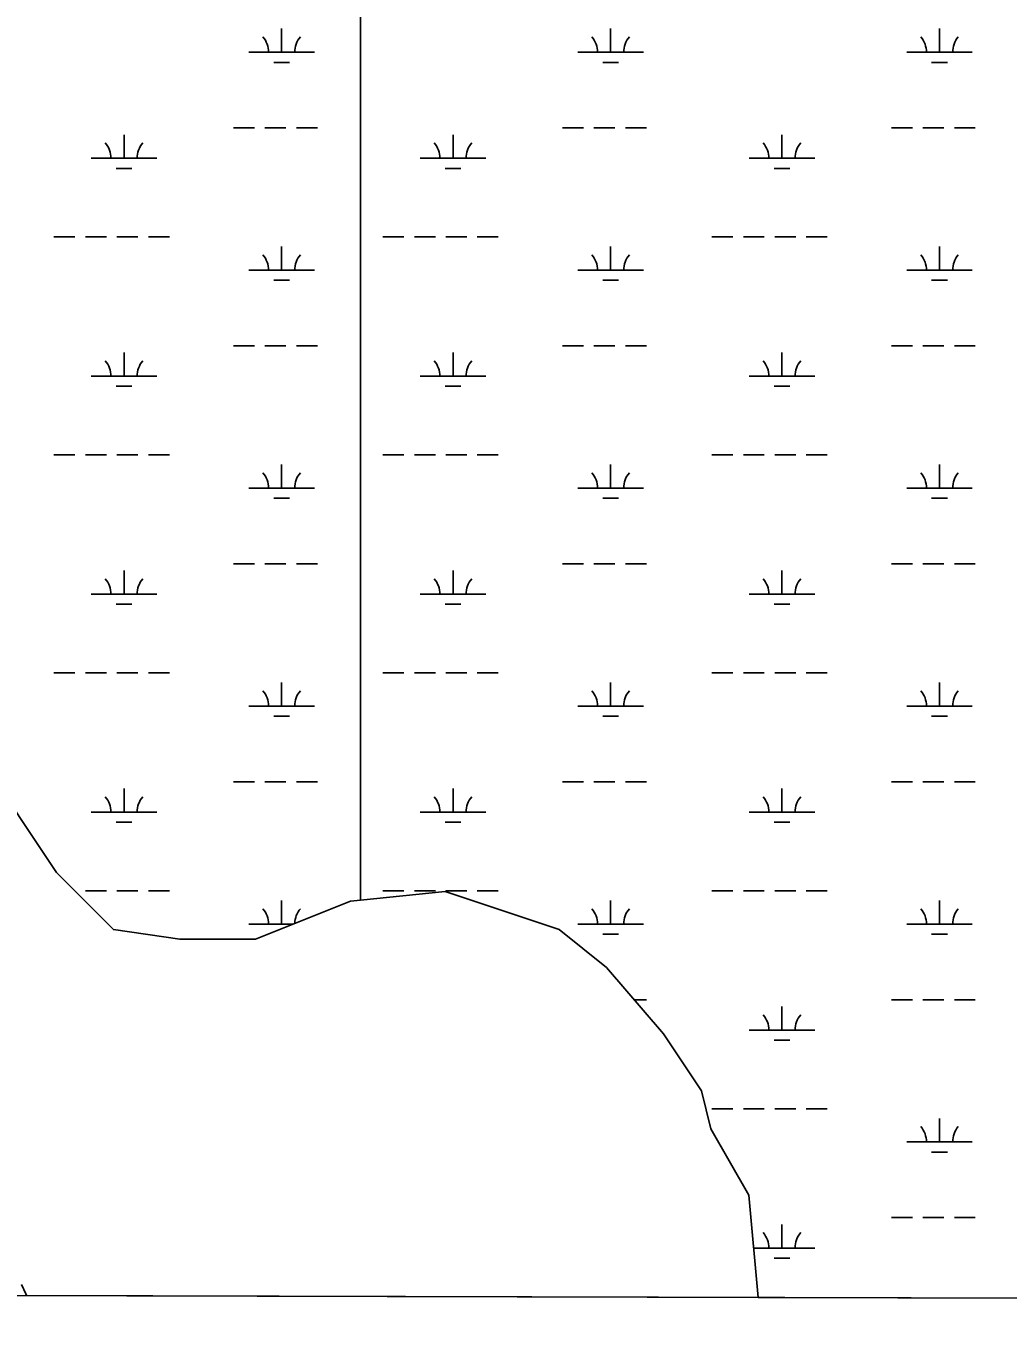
# Model space of a CAD drawing. Extents: x 3161564 to 3199464, y 849354 to 874788.
# Drawn here: x 3183531 to 3185029, y 854733 to 856709 of the extents above; entities that cross this region are included whole.
import ezdxf

# ---------------------------------------------------------------- set-up
doc = ezdxf.new("R2010")
doc.units = 0
for name, color, linetype in [('V-GRID-FRAM', 7, 'Continuous'), ('V-SITE-VEGE', 7, 'Continuous'), ('V-WETL-SWMP', 7, 'Continuous')]:
    doc.layers.add(name, color=color, linetype=linetype)

msp = doc.modelspace()

# ---------------------------------------------------------------- linework, layer by layer
at = {"layer": 'V-GRID-FRAM'}
msp.add_lwpolyline([(3165819.2, 873007.6), (3197186.7, 872920.9), (3197144.3, 854733.3), (3165761, 854820), (3165819.2, 873007.6)], dxfattribs=at)
at = {"layer": 'V-SITE-VEGE'}
for p, q in [((3183524.1, 854787.5), (3183530.7, 854773.2)), ((3183530.7, 854773.2), (3183531.5, 854770.9)), ((3183531.5, 854770.9), (3185243.7, 854766.2))]:
    msp.add_line(p, q, dxfattribs=at)
at = {"layer": 'V-WETL-SWMP'}
for p, q in [((3184041.2, 857125.3), (3184041.2, 855374.5)), ((3183920.8, 856668.5), (3183920.8, 856704.5)), ((3184422.7, 856668.5), (3184422.7, 856704.5)), ((3184924.6, 856668.5), (3184924.6, 856704.5)), ((3183870.8, 856668.5), (3183970.8, 856668.5)), ((3184372.7, 856668.5), (3184472.7, 856668.5)), ((3184874.6, 856668.5), (3184974.6, 856668.5)), ((3183908.8, 856653.1), (3183932.8, 856653.1)), ((3184410.7, 856653.1), (3184434.7, 856653.1)), ((3184912.6, 856653.1), (3184936.6, 856653.1)), ((3183847.4, 856553.1), (3183879.4, 856553.1)), ((3183895.4, 856553.1), (3183927.4, 856553.1)), ((3183943.4, 856553.1), (3183975.4, 856553.1)), ((3184349.3, 856553.1), (3184381.3, 856553.1)), ((3184397.3, 856553.1), (3184429.3, 856553.1)), ((3184445.3, 856553.1), (3184477.3, 856553.1)), ((3184851.2, 856553.1), (3184883.2, 856553.1)), ((3184899.2, 856553.1), (3184931.2, 856553.1)), ((3184947.2, 856553.1), (3184979.2, 856553.1)), ((3183680.4, 856506.7), (3183680.4, 856542.7)), ((3184182.3, 856506.7), (3184182.3, 856542.7)), ((3184684.2, 856506.7), (3184684.2, 856542.7)), ((3183630.4, 856506.7), (3183730.4, 856506.7)), ((3183668.4, 856491.2), (3183692.4, 856491.2)), ((3184132.3, 856506.7), (3184232.3, 856506.7)), ((3184170.3, 856491.2), (3184194.3, 856491.2)), ((3184634.2, 856506.7), (3184734.2, 856506.7)), ((3184672.2, 856491.2), (3184696.2, 856491.2)), ((3183573.5, 856386.6), (3183605.5, 856386.6)), ((3183621.5, 856386.6), (3183653.5, 856386.6)), ((3183669.5, 856386.6), (3183701.5, 856386.6)), ((3183717.5, 856386.6), (3183749.5, 856386.6)), ((3183920.8, 856335.9), (3183920.8, 856371.9)), ((3184075.4, 856386.6), (3184107.4, 856386.6)), ((3184123.4, 856386.6), (3184155.4, 856386.6)), ((3184171.4, 856386.6), (3184203.4, 856386.6)), ((3184219.4, 856386.6), (3184251.4, 856386.6)), ((3184422.7, 856335.9), (3184422.7, 856371.9)), ((3184577.3, 856386.6), (3184609.3, 856386.6)), ((3184625.3, 856386.6), (3184657.3, 856386.6)), ((3184673.3, 856386.6), (3184705.3, 856386.6)), ((3184721.3, 856386.6), (3184753.3, 856386.6)), ((3184924.6, 856335.9), (3184924.6, 856371.9)), ((3183870.8, 856335.9), (3183970.8, 856335.9)), ((3184372.7, 856335.9), (3184472.7, 856335.9)), ((3184874.6, 856335.9), (3184974.6, 856335.9)), ((3183908.8, 856320.4), (3183932.8, 856320.4)), ((3184410.7, 856320.4), (3184434.7, 856320.4)), ((3184912.6, 856320.4), (3184936.6, 856320.4)), ((3183847.4, 856220.4), (3183879.4, 856220.4)), ((3183895.4, 856220.4), (3183927.4, 856220.4)), ((3183943.4, 856220.4), (3183975.4, 856220.4)), ((3184349.3, 856220.4), (3184381.3, 856220.4)), ((3184397.3, 856220.4), (3184429.3, 856220.4)), ((3184445.3, 856220.4), (3184477.3, 856220.4)), ((3184851.2, 856220.4), (3184883.2, 856220.4)), ((3184899.2, 856220.4), (3184931.2, 856220.4)), ((3184947.2, 856220.4), (3184979.2, 856220.4)), ((3183680.4, 856174), (3183680.4, 856210)), ((3184182.3, 856174), (3184182.3, 856210)), ((3184684.2, 856174), (3184684.2, 856210)), ((3183630.4, 856174), (3183730.4, 856174)), ((3184132.3, 856174), (3184232.3, 856174)), ((3184634.2, 856174), (3184734.2, 856174)), ((3183668.4, 856158.6), (3183692.4, 856158.6)), ((3184170.3, 856158.6), (3184194.3, 856158.6)), ((3184672.2, 856158.6), (3184696.2, 856158.6)), ((3183573.5, 856053.9), (3183605.5, 856053.9)), ((3183621.5, 856053.9), (3183653.5, 856053.9)), ((3183669.5, 856053.9), (3183701.5, 856053.9)), ((3183717.5, 856053.9), (3183749.5, 856053.9)), ((3183920.8, 856003.2), (3183920.8, 856039.2)), ((3184075.4, 856053.9), (3184107.4, 856053.9)), ((3184123.4, 856053.9), (3184155.4, 856053.9)), ((3184171.4, 856053.9), (3184203.4, 856053.9)), ((3184219.4, 856053.9), (3184251.4, 856053.9)), ((3184422.7, 856003.2), (3184422.7, 856039.2)), ((3184577.3, 856053.9), (3184609.3, 856053.9)), ((3184625.3, 856053.9), (3184657.3, 856053.9)), ((3184673.3, 856053.9), (3184705.3, 856053.9)), ((3184721.3, 856053.9), (3184753.3, 856053.9)), ((3184924.6, 856003.2), (3184924.6, 856039.2)), ((3183870.8, 856003.2), (3183970.8, 856003.2)), ((3184372.7, 856003.2), (3184472.7, 856003.2)), ((3184874.6, 856003.2), (3184974.6, 856003.2)), ((3183908.8, 855987.7), (3183932.8, 855987.7)), ((3184410.7, 855987.7), (3184434.7, 855987.7)), ((3184912.6, 855987.7), (3184936.6, 855987.7)), ((3183680.4, 855841.3), (3183680.4, 855877.3)), ((3183847.4, 855887.7), (3183879.4, 855887.7)), ((3183895.4, 855887.7), (3183927.4, 855887.7)), ((3183943.4, 855887.7), (3183975.4, 855887.7)), ((3184182.3, 855841.3), (3184182.3, 855877.3)), ((3184349.3, 855887.7), (3184381.3, 855887.7)), ((3184397.3, 855887.7), (3184429.3, 855887.7)), ((3184445.3, 855887.7), (3184477.3, 855887.7)), ((3184684.2, 855841.3), (3184684.2, 855877.3)), ((3184851.2, 855887.7), (3184883.2, 855887.7)), ((3184899.2, 855887.7), (3184931.2, 855887.7)), ((3184947.2, 855887.7), (3184979.2, 855887.7)), ((3183630.4, 855841.3), (3183730.4, 855841.3)), ((3184132.3, 855841.3), (3184232.3, 855841.3)), ((3184634.2, 855841.3), (3184734.2, 855841.3)), ((3183668.4, 855825.9), (3183692.4, 855825.9)), ((3184170.3, 855825.9), (3184194.3, 855825.9)), ((3184672.2, 855825.9), (3184696.2, 855825.9)), ((3183573.5, 855721.2), (3183605.5, 855721.2)), ((3183621.5, 855721.2), (3183653.5, 855721.2)), ((3183669.5, 855721.2), (3183701.5, 855721.2)), ((3183717.5, 855721.2), (3183749.5, 855721.2)), ((3184075.4, 855721.2), (3184107.4, 855721.2)), ((3184123.4, 855721.2), (3184155.4, 855721.2)), ((3184171.4, 855721.2), (3184203.4, 855721.2)), ((3184219.4, 855721.2), (3184251.4, 855721.2)), ((3184577.3, 855721.2), (3184609.3, 855721.2)), ((3184625.3, 855721.2), (3184657.3, 855721.2)), ((3184673.3, 855721.2), (3184705.3, 855721.2)), ((3184721.3, 855721.2), (3184753.3, 855721.2)), ((3183920.8, 855670.5), (3183920.8, 855706.5)), ((3184422.7, 855670.5), (3184422.7, 855706.5)), ((3184924.6, 855670.5), (3184924.6, 855706.5)), ((3183870.8, 855670.5), (3183970.8, 855670.5)), ((3184372.7, 855670.5), (3184472.7, 855670.5)), ((3184874.6, 855670.5), (3184974.6, 855670.5)), ((3183908.8, 855655.1), (3183932.8, 855655.1)), ((3184410.7, 855655.1), (3184434.7, 855655.1)), ((3184912.6, 855655.1), (3184936.6, 855655.1)), ((3183680.4, 855508.6), (3183680.4, 855544.6)), ((3183847.4, 855555.1), (3183879.4, 855555.1)), ((3183895.4, 855555.1), (3183927.4, 855555.1)), ((3183943.4, 855555.1), (3183975.4, 855555.1)), ((3184182.3, 855508.6), (3184182.3, 855544.6)), ((3184349.3, 855555.1), (3184381.3, 855555.1)), ((3184397.3, 855555.1), (3184429.3, 855555.1)), ((3184445.3, 855555.1), (3184477.3, 855555.1)), ((3184684.2, 855508.6), (3184684.2, 855544.6)), ((3184851.2, 855555.1), (3184883.2, 855555.1)), ((3184899.2, 855555.1), (3184931.2, 855555.1)), ((3184947.2, 855555.1), (3184979.2, 855555.1)), ((3183630.4, 855508.6), (3183730.4, 855508.6)), ((3184132.3, 855508.6), (3184232.3, 855508.6)), ((3184634.2, 855508.6), (3184734.2, 855508.6)), ((3183668.4, 855493.2), (3183692.4, 855493.2)), ((3184170.3, 855493.2), (3184194.3, 855493.2)), ((3184672.2, 855493.2), (3184696.2, 855493.2)), ((3183605.1, 855388.6), (3183605.5, 855388.6)), ((3183621.5, 855388.6), (3183653.5, 855388.6)), ((3183669.5, 855388.6), (3183701.5, 855388.6)), ((3183717.5, 855388.6), (3183749.5, 855388.6)), ((3184041.2, 855374.5), (3184170.5, 855387.5)), ((3184075.4, 855388.6), (3184107.4, 855388.6)), ((3184123.4, 855388.6), (3184155.4, 855388.6)), ((3184170.5, 855387.5), (3184344.2, 855329.5)), ((3184171.4, 855388.6), (3184203.4, 855388.6)), ((3184219.4, 855388.6), (3184251.4, 855388.6)), ((3184577.3, 855388.6), (3184609.3, 855388.6)), ((3184625.3, 855388.6), (3184657.3, 855388.6)), ((3184673.3, 855388.6), (3184705.3, 855388.6)), ((3184721.3, 855388.6), (3184753.3, 855388.6)), ((3183920.8, 855337.8), (3183920.8, 855373.8)), ((3184422.7, 855337.8), (3184422.7, 855373.8)), ((3184924.6, 855337.8), (3184924.6, 855373.8)), ((3183870.8, 855337.8), (3183938, 855337.8)), ((3184344.2, 855329.5), (3184416.5, 855271.6)), ((3184372.7, 855337.8), (3184472.7, 855337.8)), ((3184874.6, 855337.8), (3184974.6, 855337.8)), ((3184410.7, 855322.4), (3184434.7, 855322.4)), ((3184912.6, 855322.4), (3184936.6, 855322.4)), ((3184416.5, 855271.6), (3184503.3, 855170.2)), ((3184458.7, 855222.4), (3184477.3, 855222.4)), ((3184684.2, 855176), (3184684.2, 855212)), ((3184851.2, 855222.4), (3184883.2, 855222.4)), ((3184899.2, 855222.4), (3184931.2, 855222.4)), ((3184947.2, 855222.4), (3184979.2, 855222.4)), ((3184503.3, 855170.2), (3184561.2, 855083.3)), ((3184634.2, 855176), (3184734.2, 855176)), ((3184672.2, 855160.5), (3184696.2, 855160.5)), ((3184561.2, 855083.3), (3184575.7, 855025.4)), ((3184577.3, 855055.9), (3184609.3, 855055.9)), ((3184625.3, 855055.9), (3184657.3, 855055.9)), ((3184673.3, 855055.9), (3184705.3, 855055.9)), ((3184721.3, 855055.9), (3184753.3, 855055.9)), ((3184924.6, 855005.2), (3184924.6, 855041.2)), ((3184575.7, 855025.4), (3184633.6, 854924)), ((3184874.6, 855005.2), (3184974.6, 855005.2)), ((3184912.6, 854989.7), (3184936.6, 854989.7)), ((3184633.6, 854924), (3184647.8, 854767.8)), ((3184851.2, 854889.7), (3184883.2, 854889.7)), ((3184899.2, 854889.7), (3184931.2, 854889.7)), ((3184947.2, 854889.7), (3184979.2, 854889.7)), ((3184684.2, 854843.3), (3184684.2, 854879.3)), ((3184640.9, 854843.3), (3184734.2, 854843.3)), ((3184672.2, 854827.9), (3184696.2, 854827.9)), ((3184647.8, 854767.8), (3185152, 854766.4))]:
    msp.add_line(p, q, dxfattribs=at)
msp.add_lwpolyline([(3183157.6, 856835.6), (3183215.5, 856589.4), (3183302.3, 856328.8), (3183345.7, 856140.5), (3183345.7, 855981.2), (3183403.6, 855749.5), (3183461.5, 855590.2), (3183577.2, 855416.4), (3183664.1, 855329.5), (3183765.3, 855315), (3183881.1, 855315), (3184025.8, 855373), (3184041.2, 855374.5), (3184041.2, 857125.3)], dxfattribs=at)
for centre, start, end in [((3183865.6, 856669), 359.2282, 40.7718), ((3183976.1, 856669), 139.2282, 180.7718), ((3184367.5, 856669), 359.2282, 40.7718), ((3184478, 856669), 139.2282, 180.7718), ((3184869.4, 856669), 359.2282, 40.7718), ((3184979.9, 856669), 139.2282, 180.7718), ((3183625.1, 856507.1), 359.2282, 40.7718), ((3183735.6, 856507.1), 139.2282, 180.7718), ((3184127, 856507.1), 359.2282, 40.7718), ((3184237.5, 856507.1), 139.2282, 180.7718), ((3184628.9, 856507.1), 359.2282, 40.7718), ((3184739.4, 856507.1), 139.2282, 180.7718), ((3183865.6, 856336.3), 359.2282, 40.7718), ((3183976.1, 856336.3), 139.2282, 180.7718), ((3184367.5, 856336.3), 359.2282, 40.7718), ((3184478, 856336.3), 139.2282, 180.7718), ((3184869.4, 856336.3), 359.2282, 40.7718), ((3184979.9, 856336.3), 139.2282, 180.7718), ((3183625.1, 856174.5), 359.2282, 40.7718), ((3183735.6, 856174.5), 139.2282, 180.7718), ((3184127, 856174.5), 359.2282, 40.7718), ((3184237.5, 856174.5), 139.2282, 180.7718), ((3184628.9, 856174.5), 359.2282, 40.7718), ((3184739.4, 856174.5), 139.2282, 180.7718), ((3183865.6, 856003.7), 359.2282, 40.7718), ((3183976.1, 856003.7), 139.2282, 180.7718), ((3184367.5, 856003.7), 359.2282, 40.7718), ((3184478, 856003.7), 139.2282, 180.7718), ((3184869.4, 856003.7), 359.2282, 40.7718), ((3184979.9, 856003.7), 139.2282, 180.7718), ((3183625.1, 855841.8), 359.2282, 40.7718), ((3183735.6, 855841.8), 139.2282, 180.7718), ((3184127, 855841.8), 359.2282, 40.7718), ((3184237.5, 855841.8), 139.2282, 180.7718), ((3184628.9, 855841.8), 359.2282, 40.7718), ((3184739.4, 855841.8), 139.2282, 180.7718), ((3183865.6, 855671), 359.2282, 40.7718), ((3183976.1, 855671), 139.2282, 180.7718), ((3184367.5, 855671), 359.2282, 40.7718), ((3184478, 855671), 139.2282, 180.7718), ((3184869.4, 855671), 359.2282, 40.7718), ((3184979.9, 855671), 139.2282, 180.7718), ((3183625.1, 855509.1), 359.2282, 40.7718), ((3183735.6, 855509.1), 139.2282, 180.7718), ((3184127, 855509.1), 359.2282, 40.7718), ((3184237.5, 855509.1), 139.2282, 180.7718), ((3184628.9, 855509.1), 359.2282, 40.7718), ((3184739.4, 855509.1), 139.2282, 180.7718), ((3183865.6, 855338.3), 359.2282, 40.7718), ((3183976.1, 855338.3), 139.2282, 178.9498), ((3184367.5, 855338.3), 359.2282, 40.7718), ((3184478, 855338.3), 139.2282, 180.7718), ((3184869.4, 855338.3), 359.2282, 40.7718), ((3184979.9, 855338.3), 139.2282, 180.7718), ((3184628.9, 855176.4), 359.2282, 40.7718), ((3184739.4, 855176.4), 139.2282, 180.7718), ((3184869.4, 855005.6), 359.2282, 40.7718), ((3184979.9, 855005.6), 139.2282, 180.7718), ((3184628.9, 854843.8), 359.2282, 40.7718), ((3184739.4, 854843.8), 139.2282, 180.7718)]:
    msp.add_arc(centre, 35.2, start, end, dxfattribs=at)

doc.saveas('drawing.dxf')
